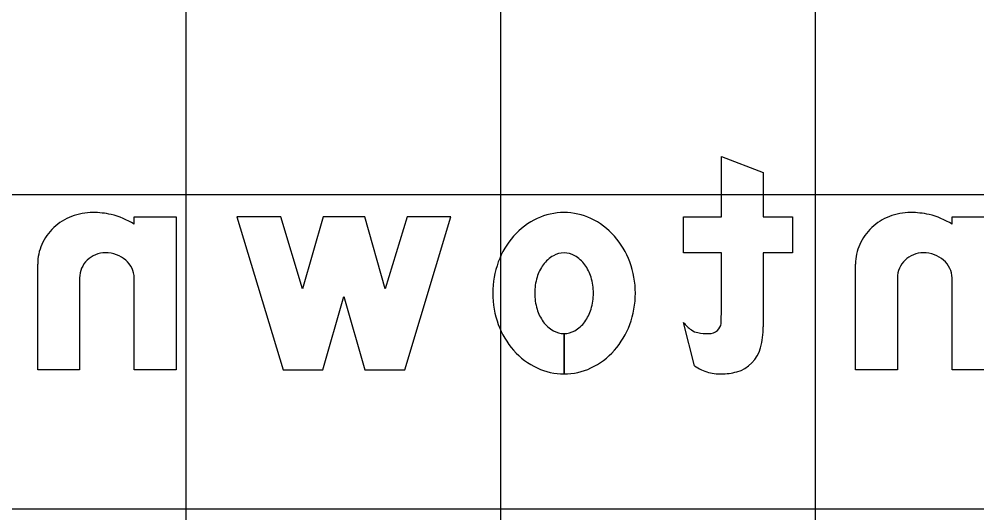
# Model space of a CAD drawing. Extents: x 2193008 to 2198143, y 1236112 to 1237864.
# Drawn here: x 2196691.64 to 2196697.73, y 1237209.02 to 1237212.16 of the extents above; entities that cross this region are included whole.
import ezdxf

# ---------------------------------------------------------------- set-up
doc = ezdxf.new("R2010")
doc.units = 0
for name, color, linetype in [('GSBWFILL', 7, 'Continuous'), ('GSCOLORFILL', 7, 'Continuous'), ('GSOUTLINE', 7, 'Continuous'), ('M-ROADS', 7, 'Continuous')]:
    doc.layers.add(name, color=color, linetype=linetype)

msp = doc.modelspace()

# ---------------------------------------------------------------- linework, layer by layer
at = {"layer": 'GSBWFILL'}
for p, q in [((2196692.0286, 1237210.5165), (2196692.0286, 1237209.9317)), ((2196697.2286, 1237210.5165), (2196697.2286, 1237209.9317)), ((2196695.9387, 1237209.9565), (2196695.8686, 1237210.2325)), ((2196695.1085, 1237209.905), (2196695.1085, 1237210.1617)), ((2196695.1086, 1237210.1617), (2196695.1086, 1237209.905))]:
    msp.add_line(p, q, dxfattribs=at)
for points in [[(2196696.1086, 1237210.285), (2196696.1086, 1237210.675), (2196695.8686, 1237210.675), (2196695.8686, 1237210.905), (2196696.1086, 1237210.905), (2196696.1086, 1237211.2883), (2196696.3752, 1237211.1872), (2196696.3752, 1237210.905), (2196696.5619, 1237210.905), (2196696.5619, 1237210.675), (2196696.3752, 1237210.675), (2196696.3752, 1237210.2044)], [(2196692.3752, 1237210.8569), (2196692.3752, 1237210.905), (2196692.6419, 1237210.905), (2196692.6419, 1237209.9317), (2196692.3752, 1237209.9317), (2196692.3752, 1237210.5165)], [(2196697.5752, 1237210.8569), (2196697.5752, 1237210.905), (2196697.8419, 1237210.905), (2196697.8419, 1237209.9317), (2196697.5752, 1237209.9317), (2196697.5752, 1237210.5165)], [(2196692.0286, 1237209.9317), (2196691.7619, 1237209.9317), (2196691.7619, 1237210.6042)], [(2196697.2286, 1237209.9317), (2196696.9619, 1237209.9317), (2196696.9619, 1237210.6042)]]:
    msp.add_lwpolyline(points, dxfattribs=at)
msp.add_lwpolyline([(2196693.0286, 1237210.905), (2196693.3219, 1237209.9317), (2196693.5752, 1237209.9317), (2196693.7086, 1237210.3983), (2196693.8419, 1237209.9317), (2196694.0952, 1237209.9317), (2196694.3886, 1237210.905), (2196694.11, 1237210.905), (2196693.972, 1237210.447), (2196693.8411, 1237210.905), (2196693.576, 1237210.905), (2196693.4451, 1237210.447), (2196693.3071, 1237210.905)], close=True, dxfattribs=at)
for centre, major_axis, ratio, start_param, end_param in [((2196692.1127, 1237210.5563), (0, -0.3754), 0.999997, 3.141593, 3.510493), ((2196692.1127, 1237210.3983), (0, -0.5334), 0.999997, 2.921606, 3.141593), ((2196695.1086, 1237210.5299), (0, -0.4018), 0.999994, 3.141593, 3.580164), ((2196695.1086, 1237210.5299), (0, -0.4018), 0.999994, 2.703022, 3.141593), ((2196697.3127, 1237210.5563), (0, -0.3754), 0.999997, 3.141593, 3.510493), ((2196697.3127, 1237210.3983), (0, -0.5334), 0.999997, 2.921606, 3.141593), ((2196692.1037, 1237210.5797), (0, -0.3503), 0.999997, 3.510493, 3.89252), ((2196692.1173, 1237210.4519), (0, -0.4802), 0.999997, 2.574461, 2.906505), ((2196695.1339, 1237210.4759), (0, -0.4615), 0.999994, 3.580164, 3.98898), ((2196695.0832, 1237210.4759), (0, -0.4615), 0.999994, 2.294205, 2.703022), ((2196697.3037, 1237210.5797), (0, -0.3503), 0.999997, 3.510493, 3.89252), ((2196697.3173, 1237210.4519), (0, -0.4802), 0.999997, 2.574461, 2.906505), ((2196692.0897, 1237210.5946), (0, -0.3299), 0.999997, 3.89252, 4.294702), ((2196697.2897, 1237210.5946), (0, -0.3299), 0.999997, 3.89252, 4.294702), ((2196695.1734, 1237210.441), (0, -0.5141), 0.999994, 3.98898, 4.361709), ((2196695.0437, 1237210.441), (0, -0.5141), 0.999994, 1.921476, 2.294205), ((2196692.0681, 1237210.6042), (0, -0.3062), 0.999997, 4.294702, 4.712389), ((2196697.2681, 1237210.6042), (0, -0.3062), 0.999997, 4.294702, 4.712389), ((2196692.1876, 1237210.5146), (0, -0.1594), 0.999997, 3.912508, 4.309343), ((2196692.1905, 1237210.5116), (0, -0.1635), 0.999997, 3.524154, 3.912508), ((2196692.1923, 1237210.5071), (0, -0.1684), 0.999997, 3.141593, 3.524154), ((2196692.1923, 1237210.4656), (0, -0.2099), 0.999997, 2.795889, 3.141593), ((2196692.2012, 1237210.4905), (0, -0.1835), 0.999997, 2.425874, 2.795889), ((2196692.215, 1237210.5063), (0, -0.1625), 0.999997, 2.015362, 2.425874), ((2196695.1411, 1237210.4801), (0, -0.2035), 0.999994, 3.659317, 4.083593), ((2196695.1086, 1237210.5373), (0, -0.1377), 0.999994, 3.141593, 3.659317), ((2196695.1086, 1237210.5373), (0, -0.1377), 0.999994, 2.623869, 3.141593), ((2196695.076, 1237210.4801), (0, -0.2035), 0.999994, 2.199593, 2.623869), ((2196697.3876, 1237210.5146), (0, -0.1594), 0.999997, 3.912508, 4.309343), ((2196697.3905, 1237210.5116), (0, -0.1635), 0.999997, 3.524154, 3.912508), ((2196697.3923, 1237210.5071), (0, -0.1684), 0.999997, 3.141593, 3.524154), ((2196697.3923, 1237210.4656), (0, -0.2099), 0.999997, 2.795889, 3.141593), ((2196697.4012, 1237210.4905), (0, -0.1835), 0.999997, 2.425874, 2.795889), ((2196697.415, 1237210.5063), (0, -0.1625), 0.999997, 2.015362, 2.425874), ((2196692.1832, 1237210.5165), (0, -0.1546), 0.999997, 4.309343, 4.712389), ((2196692.2363, 1237210.5165), (0, -0.1389), 0.999997, 1.570796, 2.015362), ((2196695.2353, 1237210.4183), (0, -0.5801), 0.999994, 4.361709, 4.712389), ((2196695.1925, 1237210.4428), (0, -0.267), 0.999994, 4.083593, 4.419789), ((2196695.0246, 1237210.4428), (0, -0.267), 0.999994, 1.863396, 2.199593), ((2196694.9818, 1237210.4183), (0, -0.5801), 0.999994, 1.570796, 1.921476), ((2196697.3832, 1237210.5165), (0, -0.1546), 0.999997, 4.309343, 4.712389), ((2196697.4363, 1237210.5165), (0, -0.1389), 0.999997, 1.570796, 2.015362), ((2196695.2736, 1237210.4183), (0, -0.3517), 0.999994, 4.419789, 4.712389), ((2196694.9435, 1237210.4183), (0, -0.3517), 0.999994, 1.570796, 1.863396), ((2196695.2353, 1237210.4183), (0, -0.5801), 0.999994, 4.712389, 5.063069), ((2196695.2736, 1237210.4183), (0, -0.3517), 0.999994, 4.712389, 5.004989), ((2196694.9435, 1237210.4183), (0, -0.3517), 0.999994, 1.278197, 1.570796), ((2196694.9818, 1237210.4183), (0, -0.5801), 0.999994, 1.220117, 1.570796), ((2196695.1925, 1237210.3939), (0, -0.267), 0.999994, 5.004989, 5.341185), ((2196695.0246, 1237210.3939), (0, -0.267), 0.999994, 0.942, 1.278197), ((2196694.4393, 1237210.285), (0, -1.6693), 0.999992, 1.535587, 1.570796), ((2196695.1734, 1237210.3957), (0, -0.5141), 0.999994, 5.063069, 5.435798), ((2196695.1411, 1237210.3565), (0, -0.2035), 0.999994, 5.341185, 5.765461), ((2196695.076, 1237210.3565), (0, -0.2035), 0.999994, 0.517724, 0.942), ((2196695.0437, 1237210.3957), (0, -0.5141), 0.999994, 0.847388, 1.220117), ((2196696.0441, 1237210.3634), (0, -0.2189), 0.999992, 5.35314, 5.6685), ((2196696.032, 1237210.2392), (0, -0.0767), 0.999992, 0.733764, 1.400742), ((2196695.8578, 1237210.2044), (0, -0.5174), 0.999992, 1.310894, 1.570796), ((2196695.1086, 1237210.2993), (0, -0.1377), 0.999994, 5.765461, 6.282701), ((2196695.1086, 1237210.2993), (0, -0.1377), 0.999994, 0, 0.517724), ((2196695.9755, 1237210.2662), (0, -0.1), 0.999992, 5.6685, 6.114016), ((2196696.0295, 1237210.5827), (0, -0.4211), 0.999992, 6.114016, 6.283185), ((2196696.0295, 1237210.2419), (0, -0.0803), 0.999992, 0, 0.733764), ((2196695.1339, 1237210.3608), (0, -0.4615), 0.999994, 5.435798, 5.844614), ((2196695.0832, 1237210.3608), (0, -0.4615), 0.999994, 0.438571, 0.847388), ((2196696.1485, 1237210.1271), (0, -0.2167), 0.999992, 0.272066, 1.310894), ((2196696.1171, 1237210.2188), (0, -0.3172), 0.999992, 5.685934, 5.997023), ((2196695.1086, 1237210.3068), (0, -0.4018), 0.999994, 5.844614, 6.283019), ((2196695.1086, 1237210.3068), (0, -0.4018), 0.999994, 0, 0.438571), ((2196696.0887, 1237210.1223), (0, -0.2167), 0.999992, 5.997023, 6.219044), ((2196696.1086, 1237210.4309), (0, -0.5258), 0.999992, 6.219044, 6.283185), ((2196696.1086, 1237210.2701), (0, -0.3651), 0.999992, 6.283185, 6.555252)]:
    msp.add_ellipse(centre, major_axis=major_axis, ratio=ratio, start_param=start_param, end_param=end_param, dxfattribs=at)
at = {"layer": 'GSCOLORFILL'}
for p, q in [((2196692.0286, 1237210.5165), (2196692.0286, 1237209.9317)), ((2196697.2286, 1237210.5165), (2196697.2286, 1237209.9317)), ((2196695.9387, 1237209.9565), (2196695.8686, 1237210.2325)), ((2196695.1085, 1237209.905), (2196695.1085, 1237210.1617)), ((2196695.1086, 1237210.1617), (2196695.1086, 1237209.905))]:
    msp.add_line(p, q, dxfattribs=at)
for points in [[(2196696.1086, 1237210.285), (2196696.1086, 1237210.675), (2196695.8686, 1237210.675), (2196695.8686, 1237210.905), (2196696.1086, 1237210.905), (2196696.1086, 1237211.2883), (2196696.3752, 1237211.1872), (2196696.3752, 1237210.905), (2196696.5619, 1237210.905), (2196696.5619, 1237210.675), (2196696.3752, 1237210.675), (2196696.3752, 1237210.2044)], [(2196692.3752, 1237210.8569), (2196692.3752, 1237210.905), (2196692.6419, 1237210.905), (2196692.6419, 1237209.9317), (2196692.3752, 1237209.9317), (2196692.3752, 1237210.5165)], [(2196697.5752, 1237210.8569), (2196697.5752, 1237210.905), (2196697.8419, 1237210.905), (2196697.8419, 1237209.9317), (2196697.5752, 1237209.9317), (2196697.5752, 1237210.5165)], [(2196692.0286, 1237209.9317), (2196691.7619, 1237209.9317), (2196691.7619, 1237210.6042)], [(2196697.2286, 1237209.9317), (2196696.9619, 1237209.9317), (2196696.9619, 1237210.6042)]]:
    msp.add_lwpolyline(points, dxfattribs=at)
msp.add_lwpolyline([(2196693.0286, 1237210.905), (2196693.3219, 1237209.9317), (2196693.5752, 1237209.9317), (2196693.7086, 1237210.3983), (2196693.8419, 1237209.9317), (2196694.0952, 1237209.9317), (2196694.3886, 1237210.905), (2196694.11, 1237210.905), (2196693.972, 1237210.447), (2196693.8411, 1237210.905), (2196693.576, 1237210.905), (2196693.4451, 1237210.447), (2196693.3071, 1237210.905)], close=True, dxfattribs=at)
for centre, major_axis, ratio, start_param, end_param in [((2196692.1127, 1237210.5563), (0, -0.3754), 0.999997, 3.141593, 3.510493), ((2196692.1127, 1237210.3983), (0, -0.5334), 0.999997, 2.921606, 3.141593), ((2196695.1086, 1237210.5299), (0, -0.4018), 0.999994, 3.141593, 3.580164), ((2196695.1086, 1237210.5299), (0, -0.4018), 0.999994, 2.703022, 3.141593), ((2196697.3127, 1237210.5563), (0, -0.3754), 0.999997, 3.141593, 3.510493), ((2196697.3127, 1237210.3983), (0, -0.5334), 0.999997, 2.921606, 3.141593), ((2196692.1037, 1237210.5797), (0, -0.3503), 0.999997, 3.510493, 3.89252), ((2196692.1173, 1237210.4519), (0, -0.4802), 0.999997, 2.574461, 2.906505), ((2196695.1339, 1237210.4759), (0, -0.4615), 0.999994, 3.580164, 3.98898), ((2196695.0832, 1237210.4759), (0, -0.4615), 0.999994, 2.294205, 2.703022), ((2196697.3037, 1237210.5797), (0, -0.3503), 0.999997, 3.510493, 3.89252), ((2196697.3173, 1237210.4519), (0, -0.4802), 0.999997, 2.574461, 2.906505), ((2196692.0897, 1237210.5946), (0, -0.3299), 0.999997, 3.89252, 4.294702), ((2196697.2897, 1237210.5946), (0, -0.3299), 0.999997, 3.89252, 4.294702), ((2196695.1734, 1237210.441), (0, -0.5141), 0.999994, 3.98898, 4.361709), ((2196695.0437, 1237210.441), (0, -0.5141), 0.999994, 1.921476, 2.294205), ((2196692.0681, 1237210.6042), (0, -0.3062), 0.999997, 4.294702, 4.712389), ((2196697.2681, 1237210.6042), (0, -0.3062), 0.999997, 4.294702, 4.712389), ((2196692.1876, 1237210.5146), (0, -0.1594), 0.999997, 3.912508, 4.309343), ((2196692.1905, 1237210.5116), (0, -0.1635), 0.999997, 3.524154, 3.912508), ((2196692.1923, 1237210.5071), (0, -0.1684), 0.999997, 3.141593, 3.524154), ((2196692.1923, 1237210.4656), (0, -0.2099), 0.999997, 2.795889, 3.141593), ((2196692.2012, 1237210.4905), (0, -0.1835), 0.999997, 2.425874, 2.795889), ((2196692.215, 1237210.5063), (0, -0.1625), 0.999997, 2.015362, 2.425874), ((2196695.1411, 1237210.4801), (0, -0.2035), 0.999994, 3.659317, 4.083593), ((2196695.1086, 1237210.5373), (0, -0.1377), 0.999994, 3.141593, 3.659317), ((2196695.1086, 1237210.5373), (0, -0.1377), 0.999994, 2.623869, 3.141593), ((2196695.076, 1237210.4801), (0, -0.2035), 0.999994, 2.199593, 2.623869), ((2196697.3876, 1237210.5146), (0, -0.1594), 0.999997, 3.912508, 4.309343), ((2196697.3905, 1237210.5116), (0, -0.1635), 0.999997, 3.524154, 3.912508), ((2196697.3923, 1237210.5071), (0, -0.1684), 0.999997, 3.141593, 3.524154), ((2196697.3923, 1237210.4656), (0, -0.2099), 0.999997, 2.795889, 3.141593), ((2196697.4012, 1237210.4905), (0, -0.1835), 0.999997, 2.425874, 2.795889), ((2196697.415, 1237210.5063), (0, -0.1625), 0.999997, 2.015362, 2.425874), ((2196692.1832, 1237210.5165), (0, -0.1546), 0.999997, 4.309343, 4.712389), ((2196692.2363, 1237210.5165), (0, -0.1389), 0.999997, 1.570796, 2.015362), ((2196695.2353, 1237210.4183), (0, -0.5801), 0.999994, 4.361709, 4.712389), ((2196695.1925, 1237210.4428), (0, -0.267), 0.999994, 4.083593, 4.419789), ((2196695.0246, 1237210.4428), (0, -0.267), 0.999994, 1.863396, 2.199593), ((2196694.9818, 1237210.4183), (0, -0.5801), 0.999994, 1.570796, 1.921476), ((2196697.3832, 1237210.5165), (0, -0.1546), 0.999997, 4.309343, 4.712389), ((2196697.4363, 1237210.5165), (0, -0.1389), 0.999997, 1.570796, 2.015362), ((2196695.2736, 1237210.4183), (0, -0.3517), 0.999994, 4.419789, 4.712389), ((2196694.9435, 1237210.4183), (0, -0.3517), 0.999994, 1.570796, 1.863396), ((2196695.2353, 1237210.4183), (0, -0.5801), 0.999994, 4.712389, 5.063069), ((2196695.2736, 1237210.4183), (0, -0.3517), 0.999994, 4.712389, 5.004989), ((2196694.9435, 1237210.4183), (0, -0.3517), 0.999994, 1.278197, 1.570796), ((2196694.9818, 1237210.4183), (0, -0.5801), 0.999994, 1.220117, 1.570796), ((2196695.1925, 1237210.3939), (0, -0.267), 0.999994, 5.004989, 5.341185), ((2196695.0246, 1237210.3939), (0, -0.267), 0.999994, 0.942, 1.278197), ((2196694.4393, 1237210.285), (0, -1.6693), 0.999992, 1.535587, 1.570796), ((2196695.1734, 1237210.3957), (0, -0.5141), 0.999994, 5.063069, 5.435798), ((2196695.1411, 1237210.3565), (0, -0.2035), 0.999994, 5.341185, 5.765461), ((2196695.076, 1237210.3565), (0, -0.2035), 0.999994, 0.517724, 0.942), ((2196695.0437, 1237210.3957), (0, -0.5141), 0.999994, 0.847388, 1.220117), ((2196696.0441, 1237210.3634), (0, -0.2189), 0.999992, 5.35314, 5.6685), ((2196696.032, 1237210.2392), (0, -0.0767), 0.999992, 0.733764, 1.400742), ((2196695.8578, 1237210.2044), (0, -0.5174), 0.999992, 1.310894, 1.570796), ((2196695.1086, 1237210.2993), (0, -0.1377), 0.999994, 5.765461, 6.282701), ((2196695.1086, 1237210.2993), (0, -0.1377), 0.999994, 0, 0.517724), ((2196695.9755, 1237210.2662), (0, -0.1), 0.999992, 5.6685, 6.114016), ((2196696.0295, 1237210.5827), (0, -0.4211), 0.999992, 6.114016, 6.283185), ((2196696.0295, 1237210.2419), (0, -0.0803), 0.999992, 0, 0.733764), ((2196695.1339, 1237210.3608), (0, -0.4615), 0.999994, 5.435798, 5.844614), ((2196695.0832, 1237210.3608), (0, -0.4615), 0.999994, 0.438571, 0.847388), ((2196696.1485, 1237210.1271), (0, -0.2167), 0.999992, 0.272066, 1.310894), ((2196696.1171, 1237210.2188), (0, -0.3172), 0.999992, 5.685934, 5.997023), ((2196695.1086, 1237210.3068), (0, -0.4018), 0.999994, 5.844614, 6.283019), ((2196695.1086, 1237210.3068), (0, -0.4018), 0.999994, 0, 0.438571), ((2196696.0887, 1237210.1223), (0, -0.2167), 0.999992, 5.997023, 6.219044), ((2196696.1086, 1237210.4309), (0, -0.5258), 0.999992, 6.219044, 6.283185), ((2196696.1086, 1237210.2701), (0, -0.3651), 0.999992, 6.283185, 6.555252)]:
    msp.add_ellipse(centre, major_axis=major_axis, ratio=ratio, start_param=start_param, end_param=end_param, dxfattribs=at)
at = {"layer": 'GSOUTLINE'}
for p, q in [((2196692.0286, 1237210.5165), (2196692.0286, 1237209.9317)), ((2196697.2286, 1237210.5165), (2196697.2286, 1237209.9317)), ((2196695.9387, 1237209.9565), (2196695.8686, 1237210.2325))]:
    msp.add_line(p, q, dxfattribs=at)
for points in [[(2196696.1086, 1237210.285), (2196696.1086, 1237210.675), (2196695.8686, 1237210.675), (2196695.8686, 1237210.905), (2196696.1086, 1237210.905), (2196696.1086, 1237211.2883), (2196696.3752, 1237211.1872), (2196696.3752, 1237210.905), (2196696.5619, 1237210.905), (2196696.5619, 1237210.675), (2196696.3752, 1237210.675), (2196696.3752, 1237210.2044)], [(2196692.3752, 1237210.8569), (2196692.3752, 1237210.905), (2196692.6419, 1237210.905), (2196692.6419, 1237209.9317), (2196692.3752, 1237209.9317), (2196692.3752, 1237210.5165)], [(2196697.5752, 1237210.8569), (2196697.5752, 1237210.905), (2196697.8419, 1237210.905), (2196697.8419, 1237209.9317), (2196697.5752, 1237209.9317), (2196697.5752, 1237210.5165)], [(2196692.0286, 1237209.9317), (2196691.7619, 1237209.9317), (2196691.7619, 1237210.6042)], [(2196697.2286, 1237209.9317), (2196696.9619, 1237209.9317), (2196696.9619, 1237210.6042)]]:
    msp.add_lwpolyline(points, dxfattribs=at)
msp.add_lwpolyline([(2196693.0286, 1237210.905), (2196693.3219, 1237209.9317), (2196693.5752, 1237209.9317), (2196693.7086, 1237210.3983), (2196693.8419, 1237209.9317), (2196694.0952, 1237209.9317), (2196694.3886, 1237210.905), (2196694.11, 1237210.905), (2196693.972, 1237210.447), (2196693.8411, 1237210.905), (2196693.576, 1237210.905), (2196693.4451, 1237210.447), (2196693.3071, 1237210.905)], close=True, dxfattribs=at)
for centre, major_axis, ratio, start_param, end_param in [((2196692.1127, 1237210.5563), (0, -0.3754), 0.999997, 3.141593, 3.510493), ((2196692.1127, 1237210.3983), (0, -0.5334), 0.999997, 2.921606, 3.141593), ((2196695.1086, 1237210.5299), (0, -0.4018), 0.999994, 3.141593, 3.580164), ((2196695.1086, 1237210.5299), (0, -0.4018), 0.999994, 2.703022, 3.141593), ((2196697.3127, 1237210.5563), (0, -0.3754), 0.999997, 3.141593, 3.510493), ((2196697.3127, 1237210.3983), (0, -0.5334), 0.999997, 2.921606, 3.141593), ((2196692.1037, 1237210.5797), (0, -0.3503), 0.999997, 3.510493, 3.89252), ((2196692.1173, 1237210.4519), (0, -0.4802), 0.999997, 2.574461, 2.906505), ((2196695.1339, 1237210.4759), (0, -0.4615), 0.999994, 3.580164, 3.98898), ((2196695.0832, 1237210.4759), (0, -0.4615), 0.999994, 2.294205, 2.703022), ((2196697.3037, 1237210.5797), (0, -0.3503), 0.999997, 3.510493, 3.89252), ((2196697.3173, 1237210.4519), (0, -0.4802), 0.999997, 2.574461, 2.906505), ((2196692.0897, 1237210.5946), (0, -0.3299), 0.999997, 3.89252, 4.294702), ((2196697.2897, 1237210.5946), (0, -0.3299), 0.999997, 3.89252, 4.294702), ((2196695.1734, 1237210.441), (0, -0.5141), 0.999994, 3.98898, 4.361709), ((2196695.0437, 1237210.441), (0, -0.5141), 0.999994, 1.921476, 2.294205), ((2196692.0681, 1237210.6042), (0, -0.3062), 0.999997, 4.294702, 4.712389), ((2196697.2681, 1237210.6042), (0, -0.3062), 0.999997, 4.294702, 4.712389), ((2196692.1876, 1237210.5146), (0, -0.1594), 0.999997, 3.912508, 4.309343), ((2196692.1905, 1237210.5116), (0, -0.1635), 0.999997, 3.524154, 3.912508), ((2196692.1923, 1237210.5071), (0, -0.1684), 0.999997, 3.141593, 3.524154), ((2196692.1923, 1237210.4656), (0, -0.2099), 0.999997, 2.795889, 3.141593), ((2196692.2012, 1237210.4905), (0, -0.1835), 0.999997, 2.425874, 2.795889), ((2196692.215, 1237210.5063), (0, -0.1625), 0.999997, 2.015362, 2.425874), ((2196695.1411, 1237210.4801), (0, -0.2035), 0.999994, 3.659317, 4.083593), ((2196695.1086, 1237210.5373), (0, -0.1377), 0.999994, 3.141593, 3.659317), ((2196695.1086, 1237210.5373), (0, -0.1377), 0.999994, 2.623869, 3.141593), ((2196695.076, 1237210.4801), (0, -0.2035), 0.999994, 2.199593, 2.623869), ((2196697.3876, 1237210.5146), (0, -0.1594), 0.999997, 3.912508, 4.309343), ((2196697.3905, 1237210.5116), (0, -0.1635), 0.999997, 3.524154, 3.912508), ((2196697.3923, 1237210.5071), (0, -0.1684), 0.999997, 3.141593, 3.524154), ((2196697.3923, 1237210.4656), (0, -0.2099), 0.999997, 2.795889, 3.141593), ((2196697.4012, 1237210.4905), (0, -0.1835), 0.999997, 2.425874, 2.795889), ((2196697.415, 1237210.5063), (0, -0.1625), 0.999997, 2.015362, 2.425874), ((2196692.1832, 1237210.5165), (0, -0.1546), 0.999997, 4.309343, 4.712389), ((2196692.2363, 1237210.5165), (0, -0.1389), 0.999997, 1.570796, 2.015362), ((2196695.2353, 1237210.4183), (0, -0.5801), 0.999994, 4.361709, 4.712389), ((2196695.1925, 1237210.4428), (0, -0.267), 0.999994, 4.083593, 4.419789), ((2196695.0246, 1237210.4428), (0, -0.267), 0.999994, 1.863396, 2.199593), ((2196694.9818, 1237210.4183), (0, -0.5801), 0.999994, 1.570796, 1.921476), ((2196697.3832, 1237210.5165), (0, -0.1546), 0.999997, 4.309343, 4.712389), ((2196697.4363, 1237210.5165), (0, -0.1389), 0.999997, 1.570796, 2.015362), ((2196695.2736, 1237210.4183), (0, -0.3517), 0.999994, 4.419789, 4.712389), ((2196694.9435, 1237210.4183), (0, -0.3517), 0.999994, 1.570796, 1.863396), ((2196695.2353, 1237210.4183), (0, -0.5801), 0.999994, 4.712389, 5.063069), ((2196695.2736, 1237210.4183), (0, -0.3517), 0.999994, 4.712389, 5.004989), ((2196694.9435, 1237210.4183), (0, -0.3517), 0.999994, 1.278197, 1.570796), ((2196694.9818, 1237210.4183), (0, -0.5801), 0.999994, 1.220117, 1.570796), ((2196695.1925, 1237210.3939), (0, -0.267), 0.999994, 5.004989, 5.341185), ((2196695.0246, 1237210.3939), (0, -0.267), 0.999994, 0.942, 1.278197), ((2196694.4393, 1237210.285), (0, -1.6693), 0.999992, 1.535587, 1.570796), ((2196695.1734, 1237210.3957), (0, -0.5141), 0.999994, 5.063069, 5.435798), ((2196695.1411, 1237210.3565), (0, -0.2035), 0.999994, 5.341185, 5.765461), ((2196695.076, 1237210.3565), (0, -0.2035), 0.999994, 0.517724, 0.942), ((2196695.0437, 1237210.3957), (0, -0.5141), 0.999994, 0.847388, 1.220117), ((2196696.0441, 1237210.3634), (0, -0.2189), 0.999992, 5.35314, 5.6685), ((2196696.032, 1237210.2392), (0, -0.0767), 0.999992, 0.733764, 1.400742), ((2196695.8578, 1237210.2044), (0, -0.5174), 0.999992, 1.310894, 1.570796), ((2196695.1086, 1237210.2993), (0, -0.1377), 0.999994, 5.765461, 6.283185), ((2196695.1086, 1237210.2993), (0, -0.1377), 0.999994, 0, 0.517724), ((2196695.9755, 1237210.2662), (0, -0.1), 0.999992, 5.6685, 6.114016), ((2196696.0295, 1237210.5827), (0, -0.4211), 0.999992, 6.114016, 6.283185), ((2196696.0295, 1237210.2419), (0, -0.0803), 0.999992, 0, 0.733764), ((2196695.1339, 1237210.3608), (0, -0.4615), 0.999994, 5.435798, 5.844614), ((2196695.0832, 1237210.3608), (0, -0.4615), 0.999994, 0.438571, 0.847388), ((2196696.1485, 1237210.1271), (0, -0.2167), 0.999992, 0.272066, 1.310894), ((2196696.1171, 1237210.2188), (0, -0.3172), 0.999992, 5.685934, 5.997023), ((2196695.1086, 1237210.3068), (0, -0.4018), 0.999994, 5.844614, 6.283185), ((2196695.1086, 1237210.3068), (0, -0.4018), 0.999994, 6.283185, 6.721756), ((2196696.0887, 1237210.1223), (0, -0.2167), 0.999992, 5.997023, 6.219044), ((2196696.1086, 1237210.4309), (0, -0.5258), 0.999992, 6.219044, 6.283185), ((2196696.1086, 1237210.2701), (0, -0.3651), 0.999992, 6.283185, 6.555252)]:
    msp.add_ellipse(centre, major_axis=major_axis, ratio=ratio, start_param=start_param, end_param=end_param, dxfattribs=at)
at = {"layer": 'M-ROADS'}
for p, q in [((2196692.7065, 1237153.0462), (2196692.7065, 1237223.0462)), ((2196694.7065, 1237153.0462), (2196694.7065, 1237223.0462)), ((2196696.7065, 1237153.0462), (2196696.7065, 1237223.0462)), ((2196614.7065, 1237211.0462), (2196874.7065, 1237211.0462)), ((2196614.7065, 1237209.0462), (2196874.7065, 1237209.0462))]:
    msp.add_line(p, q, dxfattribs=at)

doc.saveas('drawing.dxf')
